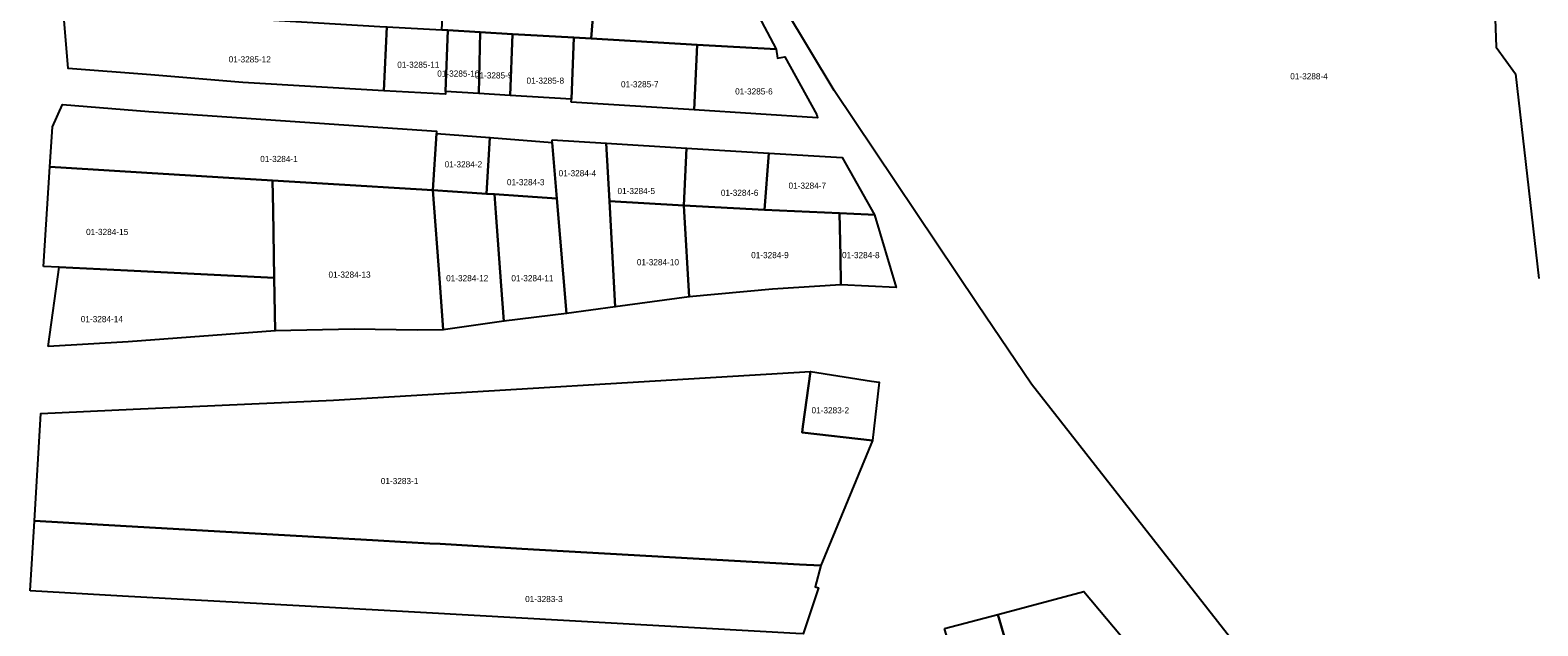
# Model space of a CAD drawing. Extents: x 419396 to 421519, y 4453567 to 4456767.
# Drawn here: x 420166.3 to 420410.9, y 4453955.2 to 4454051.8 of the extents above; entities that cross this region are included whole.
import ezdxf

# ---------------------------------------------------------------- set-up
doc = ezdxf.new("R2010")
doc.units = 0
doc.layers.add('0_KADASTRO', color=7, linetype='Continuous')

msp = doc.modelspace()

# ---------------------------------------------------------------- linework, layer by layer
at = {"layer": '0_KADASTRO'}
for points in [[(420403, 4454082.77), (420404.16, 4454049.09), (420407.29, 4454044.74), (420411.12, 4454011.56)], [(420416.4, 4453884.01), (420405.1, 4453895.65), (420390.5, 4453913.03), (420384.12, 4453920.43), (420374.9, 4453932.37), (420362.1, 4453951.88), (420328.75, 4453994.4), (420319.96, 4454007.44), (420296.73, 4454042.04), (420288.73, 4454055.37)]]:
    msp.add_lwpolyline(points, dxfattribs=at)
for points in [[(420233.05, 4454051.88), (420233.71, 4454063.7), (420258.24, 4454061.98), (420257.33, 4454050.48), (420254.49, 4454050.64), (420244.57, 4454051.22), (420239.32, 4454051.52), (420234.05, 4454051.82)], [(420257.33, 4454050.48), (420258.24, 4454061.98), (420281.1, 4454060.54), (420287.32, 4454048.75), (420274.49, 4454049.48)], [(420171.64, 4454055.42), (420179.6, 4454054.97), (420185.95, 4454054.59), (420201.84, 4454053.68), (420202.08, 4454053.67), (420213.05, 4454053.04), (420223.04, 4454052.46), (420224.13, 4454052.39), (420223.64, 4454042), (420200.77, 4454043.37), (420185.87, 4454044.6), (420172.43, 4454045.65)], [(420223.64, 4454042), (420224.13, 4454052.39), (420233.05, 4454051.88), (420234.05, 4454051.82), (420233.66, 4454041.9), (420233.65, 4454041.45)], [(420233.66, 4454041.9), (420234.05, 4454051.82), (420239.32, 4454051.52), (420239.06, 4454041.56)], [(420239.06, 4454041.56), (420239.32, 4454051.52), (420244.57, 4454051.22), (420244.14, 4454041.23)], [(420244.14, 4454041.23), (420244.57, 4454051.22), (420254.49, 4454050.64), (420254.1, 4454040.64)], [(420254.09, 4454040.14), (420254.1, 4454040.64), (420254.49, 4454050.64), (420257.33, 4454050.48), (420274.49, 4454049.48), (420274.02, 4454038.94)], [(420274.02, 4454038.94), (420274.49, 4454049.48), (420287.32, 4454048.75), (420287.57, 4454047.3), (420288.76, 4454047.54), (420293.95, 4454038.12), (420294.06, 4454037.63)], [(420169.46, 4454029.65), (420169.88, 4454036.14), (420171.53, 4454039.77), (420185.51, 4454038.63), (420232.23, 4454035.47), (420232.19, 4454035.07), (420231.6, 4454025.88), (420226.22, 4454026.21), (420219.11, 4454026.64), (420205.62, 4454027.47), (420185.21, 4454028.69), (420172.1, 4454029.49)], [(420231.6, 4454025.88), (420232.19, 4454035.07), (420240.89, 4454034.41), (420240.33, 4454025.3), (420238.02, 4454025.45)], [(420240.33, 4454025.3), (420240.89, 4454034.41), (420251, 4454033.64), (420251.75, 4454024.52), (420246.22, 4454024.9), (420241.62, 4454025.21)], [(420250.96, 4454034.06), (420259.77, 4454033.5), (420260.28, 4454024.07), (420261.2, 4454006.94), (420253.28, 4454005.87), (420251.75, 4454024.52), (420251, 4454033.64)], [(420259.77, 4454033.5), (420272.8, 4454032.68), (420272.34, 4454023.41), (420260.28, 4454024.07)], [(420272.34, 4454023.41), (420272.8, 4454032.68), (420286.15, 4454031.88), (420285.45, 4454022.7)], [(420168.45, 4454013.49), (420169.46, 4454029.65), (420172.1, 4454029.49), (420185.21, 4454028.69), (420205.62, 4454027.47), (420205.7, 4454022.62), (420205.89, 4454011.67), (420182.07, 4454012.82), (420170.96, 4454013.36)], [(420285.45, 4454022.7), (420286.15, 4454031.88), (420298.07, 4454031.18), (420303.27, 4454021.89), (420302.27, 4454021.94), (420297.63, 4454022.14)], [(420205.62, 4454027.47), (420219.11, 4454026.64), (420226.22, 4454026.21), (420231.6, 4454025.88), (420232.74, 4454010.83), (420233.31, 4454003.21), (420229.09, 4454003.14), (420218.87, 4454003.34), (420206.04, 4454003.07), (420205.89, 4454011.67), (420205.7, 4454022.62)], [(420231.6, 4454025.88), (420238.02, 4454025.45), (420240.33, 4454025.3), (420241.62, 4454025.21), (420241.84, 4454022.19), (420242.72, 4454010.36), (420243.14, 4454004.64), (420233.31, 4454003.21), (420232.74, 4454010.83)], [(420241.62, 4454025.21), (420246.22, 4454024.9), (420251.75, 4454024.52), (420253.28, 4454005.87), (420243.14, 4454004.64), (420242.72, 4454010.36), (420241.84, 4454022.19)], [(420260.28, 4454024.07), (420272.34, 4454023.41), (420272.4, 4454022.41), (420273.24, 4454008.55), (420261.2, 4454006.94)], [(420272.34, 4454023.41), (420285.45, 4454022.7), (420297.63, 4454022.14), (420297.75, 4454015.15), (420297.83, 4454010.51), (420286.73, 4454009.8), (420273.24, 4454008.55), (420272.4, 4454022.41)], [(420297.63, 4454022.14), (420302.27, 4454021.94), (420303.27, 4454021.89), (420306.83, 4454010.08), (420297.83, 4454010.51), (420297.75, 4454015.15)], [(420169.17, 4454000.53), (420170.96, 4454013.36), (420182.07, 4454012.82), (420205.89, 4454011.67), (420206.04, 4454003.07), (420182.19, 4454001.24)], [(420166.95, 4453972.2), (420167.99, 4453989.63), (420183.01, 4453990.31), (420215.47, 4453991.77), (420292.88, 4453996.44), (420291.68, 4453987.52), (420291.55, 4453986.54), (420302.97, 4453985.25), (420294.57, 4453964.94), (420291.1, 4453965.13), (420246.07, 4453967.69), (420232.8, 4453968.45), (420231.14, 4453968.55), (420227.31, 4453968.77), (420221.85, 4453969.07), (420214.17, 4453969.51), (420181.85, 4453971.35)], [(420291.55, 4453986.54), (420291.68, 4453987.52), (420292.88, 4453996.44), (420302.79, 4453994.88), (420304.03, 4453994.69), (420302.97, 4453985.25)], [(420166.27, 4453960.83), (420166.95, 4453972.2), (420181.85, 4453971.35), (420214.17, 4453969.51), (420221.85, 4453969.07), (420227.31, 4453968.77), (420231.14, 4453968.55), (420232.8, 4453968.45), (420246.07, 4453967.69), (420291.1, 4453965.13), (420294.57, 4453964.94), (420293.64, 4453961.51), (420294.18, 4453961.36), (420291.71, 4453953.86), (420290.52, 4453953.92), (420230.6, 4453957.26), (420226.71, 4453957.47), (420181.23, 4453960)], [(420323.32, 4453957.03), (420337.24, 4453960.74), (420344.64, 4453951.98), (420326.35, 4453946.65)], [(420314.66, 4453954.73), (420323.32, 4453957.03), (420326.35, 4453946.65), (420329.11, 4453937.16), (420320.49, 4453934.72), (420317.58, 4453944.69)]]:
    msp.add_lwpolyline(points, close=True, dxfattribs=at)

# ---------------------------------------------------------------- texts
for s, p in [('01-3285-12', (420198.48, 4454046.61)), ('01-3285-11', (420225.84, 4454045.74)), ('01-3285-10', (420232.33, 4454044.3)), ('01-3285-9', (420238.44, 4454044.01)), ('01-3285-8', (420246.82, 4454043.15)), ('01-3288-4', (420370.76, 4454043.86)), ('01-3285-7', (420262.15, 4454042.57)), ('01-3285-6', (420280.67, 4454041.41)), ('01-3284-1', (420203.6, 4454030.44)), ('01-3284-2', (420233.52, 4454029.57)), ('01-3284-3', (420243.64, 4454026.68)), ('01-3284-4', (420252.03, 4454028.13)), ('01-3284-7', (420289.34, 4454026.11)), ('01-3284-5', (420261.58, 4454025.24)), ('01-3284-6', (420278.35, 4454024.95)), ('01-3284-15', (420175.34, 4454018.6)), ('01-3284-9', (420283.27, 4454014.84)), ('01-3284-8', (420298.02, 4454014.84)), ('01-3284-13', (420214.68, 4454011.67)), ('01-3284-10', (420264.72, 4454013.69)), ('01-3284-12', (420233.77, 4454011.09)), ('01-3284-11', (420244.36, 4454011.09)), ('01-3284-14', (420174.48, 4454004.45)), ('01-3283-2', (420293.07, 4453989.65)), ('01-3283-1', (420223.17, 4453978.17)), ('01-3283-3', (420246.59, 4453959.02))]:
    msp.add_text(s, height=1, dxfattribs=at).set_placement(p)

doc.saveas('drawing.dxf')
